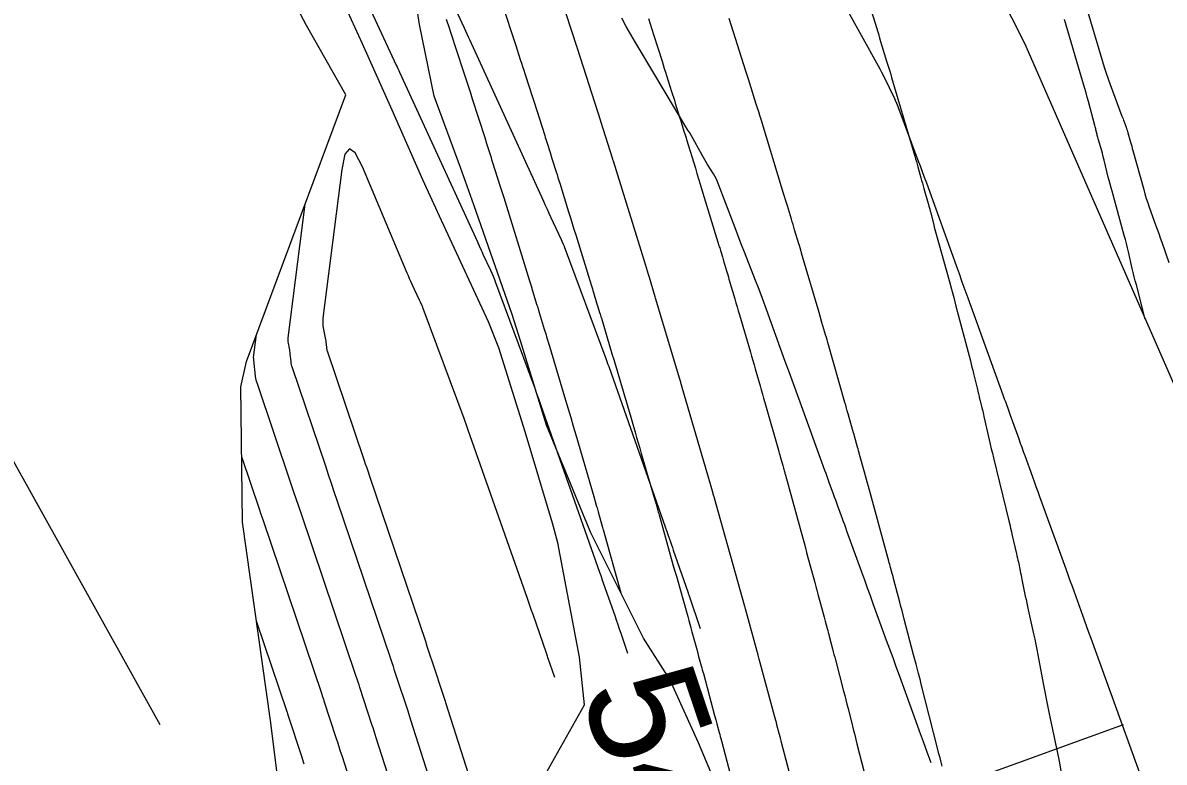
# Model space of a CAD drawing. Extents: x 954385 to 988206, y 1868364 to 1924553.
# Drawn here: x 957750 to 957809.3, y 1919767 to 1919805.4 of the extents above; entities that cross this region are included whole.
import ezdxf

# ---------------------------------------------------------------- set-up
doc = ezdxf.new("R2010")
doc.units = 0
for name, color, linetype in [('13', 7, 'Continuous'), ('16', 7, 'Continuous'), ('22', 7, 'Continuous'), ('23', 7, 'Continuous'), ('24', 7, 'Continuous'), ('26', 7, 'Continuous'), ('6', 7, 'Continuous'), ('Default', 7, 'Continuous')]:
    doc.layers.add(name, color=color, linetype=linetype)

msp = doc.modelspace()

# ---------------------------------------------------------------- linework, layer by layer
at = {"layer": '13'}
for points in [[(957791.336, 1919808.694), (957794.495, 1919802.961), (957794.581, 1919802.803), (957794.665, 1919802.644), (957794.747, 1919802.484), (957794.827, 1919802.323), (957795.144, 1919801.677), (957795.222, 1919801.515), (957795.295, 1919801.351), (957795.364, 1919801.185), (957795.43, 1919801.018), (957796.478, 1919798.235), (957796.589, 1919797.94), (957796.698, 1919797.645), (957796.806, 1919797.349), (957796.914, 1919797.053), (957798.458, 1919792.762), (957798.609, 1919792.343), (957798.76, 1919791.925), (957798.911, 1919791.506), (957799.062, 1919791.088), (957800.888, 1919786.048), (957800.924, 1919785.949), (957800.96, 1919785.849), (957800.996, 1919785.75), (957801.032, 1919785.65), (957801.175, 1919785.252), (957801.211, 1919785.153), (957801.247, 1919785.053), (957801.283, 1919784.954), (957801.319, 1919784.854), (957801.713, 1919783.765), (957801.791, 1919783.55), (957801.869, 1919783.335), (957801.946, 1919783.121), (957802.024, 1919782.906), (957802.42, 1919781.805), (957802.512, 1919781.55), (957802.604, 1919781.295), (957802.696, 1919781.04), (957802.788, 1919780.786), (957804.152, 1919777.023), (957804.26, 1919776.724), (957804.368, 1919776.425), (957804.476, 1919776.126), (957804.584, 1919775.826), (957805.015, 1919774.629), (957805.123, 1919774.33), (957805.231, 1919774.031), (957805.339, 1919773.732), (957805.448, 1919773.432), (957808.051, 1919766.251)], [(957771.54, 1919808.047), (957772.907, 1919805.089), (957772.977, 1919804.938), (957773.047, 1919804.787), (957773.116, 1919804.636), (957773.185, 1919804.485), (957777.028, 1919796.098), (957777.122, 1919795.893), (957777.216, 1919795.689), (957777.31, 1919795.485), (957777.405, 1919795.281), (957777.947, 1919794.121), (957777.99, 1919794.028), (957778.061, 1919793.875), (957778.075, 1919793.844), (957778.089, 1919793.813), (957778.101, 1919793.782), (957778.113, 1919793.75), (957780.269, 1919787.941), (957780.307, 1919787.838), (957780.344, 1919787.735), (957780.381, 1919787.632), (957780.418, 1919787.528), (957783.572, 1919778.567), (957783.623, 1919778.422), (957783.674, 1919778.276), (957783.725, 1919778.131), (957783.775, 1919777.985), (957784.525, 1919775.823), (957784.538, 1919775.786), (957784.55, 1919775.748), (957784.563, 1919775.711), (957784.576, 1919775.674), (957785.172, 1919773.934)], [(957767.746, 1919806.728), (957769.392, 1919803.167), (957769.435, 1919803.074), (957769.478, 1919802.98), (957769.521, 1919802.886), (957769.564, 1919802.792), (957773.599, 1919793.987), (957773.623, 1919793.934), (957773.647, 1919793.882), (957773.671, 1919793.829), (957773.696, 1919793.777), (957773.793, 1919793.567), (957773.842, 1919793.463), (957773.891, 1919793.358), (957774.28, 1919792.522), (957774.351, 1919792.364), (957774.42, 1919792.206), (957774.485, 1919792.046), (957774.546, 1919791.884), (957776.448, 1919786.76), (957776.564, 1919786.445), (957776.679, 1919786.129), (957776.792, 1919785.814), (957776.904, 1919785.497), (957779.949, 1919776.847), (957779.979, 1919776.759), (957780.01, 1919776.671), (957780.041, 1919776.583), (957780.071, 1919776.496), (957780.729, 1919774.6), (957780.808, 1919774.371), (957780.886, 1919774.143), (957780.965, 1919773.915), (957781.043, 1919773.686), (957781.396, 1919772.656)], [(957797.154, 1919766.967), (957796.956, 1919767.51), (957796.758, 1919768.053), (957796.561, 1919768.596), (957796.363, 1919769.14), (957795.511, 1919771.493), (957795.346, 1919771.947), (957795.181, 1919772.4), (957795.016, 1919772.854), (957794.851, 1919773.307), (957794.158, 1919775.207), (957794.009, 1919775.617), (957793.86, 1919776.027), (957793.711, 1919776.437), (957793.562, 1919776.846), (957792.787, 1919778.986), (957792.729, 1919779.146), (957792.671, 1919779.306), (957792.613, 1919779.466), (957792.555, 1919779.626), (957792.317, 1919780.279), (957792.261, 1919780.433), (957792.205, 1919780.587), (957792.149, 1919780.74), (957792.093, 1919780.894), (957791.87, 1919781.51), (957791.814, 1919781.664), (957791.758, 1919781.818), (957791.702, 1919781.972), (957791.646, 1919782.126), (957790.426, 1919785.475), (957790.216, 1919786.051), (957790.007, 1919786.627), (957789.798, 1919787.203), (957789.589, 1919787.779), (957788.608, 1919790.488), (957788.471, 1919790.862), (957788.332, 1919791.235), (957788.19, 1919791.607), (957788.046, 1919791.978), (957787.463, 1919793.46), (957787.318, 1919793.831), (957787.175, 1919794.203), (957787.032, 1919794.575), (957786.891, 1919794.947), (957786.111, 1919797.019), (957786.058, 1919797.15), (957785.998, 1919797.277), (957785.932, 1919797.401), (957785.86, 1919797.522), (957785.557, 1919797.999), (957785.482, 1919798.119), (957785.409, 1919798.24), (957785.338, 1919798.362), (957785.269, 1919798.486), (957784.889, 1919799.176), (957784.802, 1919799.331), (957784.714, 1919799.487), (957784.624, 1919799.641), (957784.533, 1919799.794), (957782.065, 1919803.91), (957781.816, 1919804.328), (957781.572, 1919804.748), (957781.331, 1919805.17), (957781.094, 1919805.595)], [(957777.62, 1919771.379), (957777.259, 1919772.432), (957777.241, 1919772.485), (957777.223, 1919772.538), (957777.204, 1919772.592), (957777.186, 1919772.645), (957776.492, 1919774.647), (957776.419, 1919774.857), (957776.346, 1919775.066), (957776.273, 1919775.275), (957776.199, 1919775.484), (957773.123, 1919784.226), (957773.07, 1919784.376), (957773.016, 1919784.525), (957772.962, 1919784.674), (957772.907, 1919784.822), (957770.79, 1919790.528), (957770.776, 1919790.566), (957770.761, 1919790.603), (957770.745, 1919790.639), (957770.728, 1919790.676), (957770.644, 1919790.858), (957770.61, 1919790.93), (957770.594, 1919790.966), (957770.216, 1919791.779), (957770.148, 1919791.927), (957770.081, 1919792.075), (957770.016, 1919792.225), (957769.952, 1919792.374), (957767.636, 1919797.891), (957767.263, 1919798.609), (957766.959, 1919798.824), (957766.724, 1919798.536), (957766.558, 1919797.744), (957765.583, 1919790.04), (957765.571, 1919789.911), (957765.57, 1919789.781), (957765.579, 1919789.652), (957765.597, 1919789.523), (957765.725, 1919788.832), (957765.732, 1919788.791), (957765.738, 1919788.75), (957765.744, 1919788.709), (957765.749, 1919788.667), (957765.766, 1919788.501), (957765.772, 1919788.46), (957765.78, 1919788.419), (957765.79, 1919788.379), (957765.802, 1919788.339), (957767.711, 1919782.692), (957767.783, 1919782.478), (957767.856, 1919782.264), (957767.928, 1919782.05), (957768, 1919781.835), (957770.899, 1919773.265), (957770.985, 1919773.01), (957771.07, 1919772.755), (957771.155, 1919772.5), (957771.239, 1919772.244), (957771.869, 1919770.322), (957771.887, 1919770.265), (957771.906, 1919770.209), (957771.924, 1919770.152), (957771.942, 1919770.096), (957774.052, 1919763.49)], [(957772.122, 1919762.993), (957770.147, 1919769.176), (957770.111, 1919769.291), (957770.073, 1919769.406), (957770.036, 1919769.521), (957769.999, 1919769.636), (957769.373, 1919771.546), (957769.306, 1919771.749), (957769.239, 1919771.952), (957769.171, 1919772.155), (957769.102, 1919772.358), (957766.323, 1919780.577), (957766.173, 1919781.019), (957766.024, 1919781.461), (957765.874, 1919781.904), (957765.725, 1919782.346), (957763.999, 1919787.45), (957763.974, 1919787.533), (957763.953, 1919787.618), (957763.936, 1919787.704), (957763.925, 1919787.79), (957763.885, 1919788.171), (957763.876, 1919788.242), (957763.867, 1919788.313), (957763.856, 1919788.384), (957763.844, 1919788.454), (957763.792, 1919788.736), (957763.781, 1919788.806), (957763.777, 1919788.877), (957763.777, 1919788.948), (957763.784, 1919789.019), (957764.66, 1919795.946)], [(957770.193, 1919762.496), (957768.353, 1919768.256), (957768.297, 1919768.43), (957768.241, 1919768.604), (957768.185, 1919768.777), (957768.128, 1919768.95), (957767.503, 1919770.86), (957767.455, 1919771.005), (957767.407, 1919771.15), (957767.359, 1919771.295), (957767.31, 1919771.439), (957764.464, 1919779.853), (957764.328, 1919780.256), (957764.192, 1919780.659), (957764.055, 1919781.062), (957763.919, 1919781.465), (957762.178, 1919786.616), (957762.147, 1919786.715), (957762.122, 1919786.816), (957762.103, 1919786.918), (957762.089, 1919787.021), (957762.002, 1919787.852), (957762, 1919787.864), (957761.999, 1919787.877), (957761.997, 1919787.889), (957761.995, 1919787.901), (957761.986, 1919787.949), (957761.984, 1919787.961), (957761.983, 1919787.973), (957761.983, 1919787.985), (957761.984, 1919787.997), (957762.135, 1919789.184)], [(957761.366, 1919782.797), (957762.267, 1919780.132), (957762.36, 1919779.856), (957762.453, 1919779.581), (957765.517, 1919770.52), (957765.546, 1919770.434), (957765.575, 1919770.347), (957765.604, 1919770.261), (957765.632, 1919770.175), (957766.258, 1919768.265), (957766.334, 1919768.033), (957766.409, 1919767.801), (957766.484, 1919767.569), (957766.558, 1919767.337), (957768.376, 1919761.648)], [(957764.615, 1919766.884), (957764.578, 1919766.999), (957764.541, 1919767.113), (957764.503, 1919767.227), (957763.762, 1919769.489), (957763.753, 1919769.517), (957763.744, 1919769.545), (957763.734, 1919769.573), (957763.725, 1919769.601), (957762.135, 1919774.301)]]:
    msp.add_lwpolyline(points, dxfattribs=at)
at = {"layer": '16'}
for points in [[(957793.383, 1919808.098), (957794.34, 1919805.059), (957794.353, 1919805.018), (957794.365, 1919804.977), (957794.378, 1919804.935), (957794.39, 1919804.894), (957794.437, 1919804.728), (957794.449, 1919804.686), (957794.462, 1919804.645), (957794.474, 1919804.604), (957794.486, 1919804.562), (957794.851, 1919803.374), (957794.915, 1919803.162), (957794.98, 1919802.95), (957795.043, 1919802.738), (957795.106, 1919802.526), (957796.313, 1919798.444), (957796.355, 1919798.304), (957796.395, 1919798.163), (957796.435, 1919798.023), (957796.474, 1919797.882), (957796.628, 1919797.319), (957796.667, 1919797.179), (957796.706, 1919797.038), (957796.746, 1919796.897), (957796.786, 1919796.757), (957797.007, 1919795.981), (957797.017, 1919795.945), (957797.027, 1919795.909), (957797.037, 1919795.872), (957797.047, 1919795.836), (957797.085, 1919795.69), (957797.095, 1919795.654), (957797.105, 1919795.617), (957797.114, 1919795.581), (957797.123, 1919795.544), (957797.293, 1919794.882), (957797.325, 1919794.76), (957797.357, 1919794.637), (957797.39, 1919794.515), (957797.423, 1919794.393), (957798.09, 1919791.982), (957798.211, 1919791.539), (957798.332, 1919791.096), (957798.45, 1919790.653), (957798.568, 1919790.209), (957799.198, 1919787.816), (957799.241, 1919787.653), (957799.282, 1919787.491), (957799.323, 1919787.328), (957799.363, 1919787.165), (957799.581, 1919786.262), (957799.59, 1919786.225), (957799.599, 1919786.188), (957799.608, 1919786.15), (957799.617, 1919786.113), (957799.652, 1919785.962), (957799.66, 1919785.925), (957799.67, 1919785.888), (957799.679, 1919785.85), (957799.688, 1919785.813), (957799.814, 1919785.318), (957799.838, 1919785.223), (957799.861, 1919785.128), (957799.883, 1919785.032), (957799.905, 1919784.937), (957800.178, 1919783.72), (957800.231, 1919783.486), (957800.285, 1919783.252), (957800.34, 1919783.018), (957800.396, 1919782.784), (957801.192, 1919779.517), (957801.239, 1919779.324), (957801.285, 1919779.131), (957801.33, 1919778.938), (957801.375, 1919778.746), (957801.592, 1919777.811), (957801.618, 1919777.699), (957801.643, 1919777.587), (957801.667, 1919777.475), (957801.691, 1919777.363), (957801.786, 1919776.913), (957801.809, 1919776.801), (957801.833, 1919776.689), (957801.856, 1919776.576), (957801.878, 1919776.464), (957802.051, 1919775.611), (957802.088, 1919775.431), (957802.125, 1919775.251), (957802.164, 1919775.072), (957802.203, 1919774.893), (957802.481, 1919773.644), (957802.539, 1919773.376), (957802.596, 1919773.107), (957802.65, 1919772.838), (957802.702, 1919772.569), (957802.998, 1919770.991), (957803.065, 1919770.639), (957803.134, 1919770.286), (957803.205, 1919769.934), (957803.277, 1919769.583), (957803.787, 1919767.13), (957803.79, 1919767.114), (957803.795, 1919767.091), (957803.801, 1919767.054), (957803.802, 1919767.049), (957804.285, 1919764.2)], [(957790.614, 1919763.367), (957789.394, 1919768.019), (957789.334, 1919768.248), (957789.274, 1919768.477), (957789.153, 1919768.935), (957789.123, 1919769.049), (957789.093, 1919769.163), (957789.062, 1919769.278), (957789.032, 1919769.392), (957788.291, 1919772.139), (957788.237, 1919772.339), (957788.183, 1919772.539), (957788.169, 1919772.589), (957788.156, 1919772.639), (957788.142, 1919772.689), (957788.128, 1919772.738), (957787.573, 1919774.762), (957787.52, 1919774.956), (957787.512, 1919774.984), (957787.504, 1919775.012), (957787.497, 1919775.04), (957787.489, 1919775.067), (957785.994, 1919780.383), (957785.942, 1919780.569), (957785.89, 1919780.754), (957785.877, 1919780.8), (957785.864, 1919780.847), (957785.851, 1919780.893), (957785.838, 1919780.939), (957785.579, 1919781.84), (957785.566, 1919781.886), (957785.564, 1919781.892), (957784.239, 1919786.438), (957784.184, 1919786.628), (957784.173, 1919786.667), (957784.161, 1919786.706), (957784.115, 1919786.862), (957782.855, 1919791.074), (957782.838, 1919791.13), (957782.533, 1919792.135), (957782.482, 1919792.304), (957782.43, 1919792.473), (957782.378, 1919792.642), (957782.326, 1919792.811), (957780.666, 1919798.171), (957780.64, 1919798.253), (957780.63, 1919798.284), (957780.014, 1919800.234), (957780.007, 1919800.256), (957778.798, 1919804.021), (957778.791, 1919804.044), (957778.784, 1919804.067), (957777.616, 1919807.637)], [(957787.41, 1919762.45), (957785.078, 1919767.991), (957783.594, 1919771.288), (957782.233, 1919773.436), (957779.495, 1919778.899), (957779.083, 1919779.888), (957777.196, 1919784.485), (957775.843, 1919788.854), (957775.409, 1919790.228), (957773.418, 1919795.905), (957772.717, 1919797.85), (957771.357, 1919801.557), (957770.602, 1919805.266), (957770.312, 1919807.089)], [(957774.833, 1919806.493), (957775.35, 1919804.914), (957775.469, 1919804.549), (957775.589, 1919804.184), (957775.828, 1919803.454), (957775.887, 1919803.271), (957775.947, 1919803.089), (957776.006, 1919802.906), (957776.065, 1919802.723), (957776.304, 1919801.977), (957776.423, 1919801.606), (957776.542, 1919801.236), (957777.096, 1919799.51), (957777.127, 1919799.411), (957777.159, 1919799.313), (957777.19, 1919799.214), (957777.222, 1919799.115), (957777.378, 1919798.62), (957777.472, 1919798.323), (957777.691, 1919797.629), (957777.738, 1919797.48), (957777.785, 1919797.332), (957777.831, 1919797.183), (957777.878, 1919797.034), (957778.34, 1919795.541), (957778.432, 1919795.243), (957778.524, 1919794.944), (957778.617, 1919794.646), (957778.709, 1919794.348), (957779.511, 1919791.759), (957779.542, 1919791.659), (957779.573, 1919791.559), (957779.603, 1919791.459), (957779.634, 1919791.359), (957779.794, 1919790.83), (957779.861, 1919790.611), (957779.949, 1919790.32), (957779.971, 1919790.247), (957779.993, 1919790.174), (957780.015, 1919790.101), (957780.037, 1919790.028), (957780.607, 1919788.121), (957780.678, 1919787.886), (957780.748, 1919787.651), (957780.818, 1919787.416), (957780.888, 1919787.181), (957781.169, 1919786.242), (957781.239, 1919786.006), (957781.309, 1919785.771), (957781.378, 1919785.536), (957781.447, 1919785.301), (957781.791, 1919784.118), (957781.871, 1919783.843), (957781.952, 1919783.567), (957782.032, 1919783.292), (957782.112, 1919783.016), (957782.665, 1919781.121), (957782.683, 1919781.06), (957782.7, 1919780.998), (957782.718, 1919780.937), (957782.736, 1919780.876), (957782.841, 1919780.508), (957782.876, 1919780.385), (957782.957, 1919780.104), (957782.976, 1919780.037), (957782.995, 1919779.969), (957783.014, 1919779.902), (957783.033, 1919779.834), (957783.757, 1919777.258), (957783.844, 1919776.948), (957783.932, 1919776.637), (957784.019, 1919776.327), (957784.106, 1919776.016), (957784.52, 1919774.545), (957784.575, 1919774.349), (957784.63, 1919774.153), (957784.684, 1919773.956), (957784.738, 1919773.76), (957785.007, 1919772.78), (957785.088, 1919772.482), (957785.225, 1919771.985), (957785.252, 1919771.886), (957785.279, 1919771.787), (957785.306, 1919771.687), (957785.333, 1919771.588), (957785.92, 1919769.41), (957785.979, 1919769.192), (957786.038, 1919768.975), (957786.155, 1919768.54), (957786.184, 1919768.431), (957786.213, 1919768.323), (957786.242, 1919768.214), (957786.271, 1919768.105), (957787.57, 1919763.151)], [(957805.245, 1919806.074), (957806.051, 1919803.35), (957806.144, 1919803.047), (957806.242, 1919802.746), (957806.345, 1919802.447), (957806.454, 1919802.149), (957807.07, 1919800.513), (957807.097, 1919800.441), (957807.124, 1919800.369), (957807.151, 1919800.297), (957807.177, 1919800.225), (957807.283, 1919799.935), (957807.309, 1919799.863), (957807.334, 1919799.79), (957807.357, 1919799.716), (957807.378, 1919799.642), (957807.516, 1919799.159), (957807.546, 1919799.053), (957807.576, 1919798.948), (957807.605, 1919798.843), (957807.635, 1919798.737), (957808.196, 1919796.709), (957808.263, 1919796.477), (957808.333, 1919796.246), (957808.409, 1919796.017), (957808.488, 1919795.789), (957808.814, 1919794.88), (957808.895, 1919794.653), (957808.975, 1919794.425), (957809.055, 1919794.197), (957809.134, 1919793.969), (957809.496, 1919792.923)], [(957771.987, 1919805.546), (957772.153, 1919805.037), (957772.209, 1919804.868), (957772.864, 1919802.863), (957772.983, 1919802.501), (957773.1, 1919802.138), (957773.218, 1919801.776), (957773.334, 1919801.413), (957773.98, 1919799.403), (957774.079, 1919799.094), (957774.244, 1919798.58), (957774.276, 1919798.477), (957774.309, 1919798.374), (957774.342, 1919798.272), (957774.375, 1919798.169), (957774.787, 1919796.864), (957774.836, 1919796.709), (957774.901, 1919796.503), (957774.917, 1919796.452), (957774.934, 1919796.4), (957774.95, 1919796.348), (957774.966, 1919796.297), (957776.304, 1919791.973), (957776.386, 1919791.708), (957776.469, 1919791.442), (957776.696, 1919790.708), (957776.706, 1919790.677), (957776.715, 1919790.645), (957776.725, 1919790.614), (957776.734, 1919790.583), (957776.811, 1919790.331), (957777.075, 1919789.461), (957777.105, 1919789.363), (957777.134, 1919789.265), (957777.164, 1919789.167), (957777.193, 1919789.069), (957777.34, 1919788.578), (957777.428, 1919788.283), (957778.177, 1919785.777), (957778.311, 1919785.326), (957778.445, 1919784.875), (957778.577, 1919784.424), (957778.709, 1919783.973), (957779.639, 1919780.783), (957779.716, 1919780.517), (957779.794, 1919780.251), (957779.813, 1919780.184), (957779.832, 1919780.118), (957779.852, 1919780.051), (957779.871, 1919779.984), (957780.102, 1919779.177), (957780.123, 1919779.104), (957780.133, 1919779.067), (957781.055, 1919775.786)], [(957782.484, 1919805.572), (957782.571, 1919805.3), (957782.658, 1919805.028), (957782.745, 1919804.755), (957783.187, 1919803.363), (957783.246, 1919803.176), (957783.306, 1919802.989), (957783.365, 1919802.802), (957783.425, 1919802.615), (957783.685, 1919801.797), (957783.733, 1919801.645), (957783.781, 1919801.492), (957783.829, 1919801.34), (957783.876, 1919801.187), (957784.101, 1919800.467), (957784.162, 1919800.273), (957784.223, 1919800.078), (957784.344, 1919799.689), (957784.375, 1919799.592), (957784.405, 1919799.495), (957784.435, 1919799.397), (957784.465, 1919799.3), (957784.918, 1919797.817), (957785.003, 1919797.537), (957785.088, 1919797.257), (957785.174, 1919796.977), (957785.259, 1919796.698), (957786.142, 1919793.804), (957786.162, 1919793.738), (957786.182, 1919793.673), (957786.202, 1919793.607), (957786.222, 1919793.541), (957786.32, 1919793.212), (957786.379, 1919793.014), (957786.535, 1919792.493), (957786.567, 1919792.385), (957786.6, 1919792.276), (957786.632, 1919792.167), (957786.664, 1919792.058), (957786.964, 1919791.036), (957787.025, 1919790.83), (957787.085, 1919790.623), (957787.146, 1919790.417), (957787.207, 1919790.21), (957787.776, 1919788.269), (957787.84, 1919788.052), (957787.903, 1919787.834), (957787.966, 1919787.616), (957788.029, 1919787.398), (957788.278, 1919786.526), (957788.34, 1919786.308), (957788.402, 1919786.09), (957788.464, 1919785.872), (957788.527, 1919785.654), (957789.231, 1919783.186), (957789.255, 1919783.102), (957789.278, 1919783.018), (957789.302, 1919782.934), (957789.326, 1919782.85), (957789.454, 1919782.393), (957789.492, 1919782.255), (957789.544, 1919782.072), (957789.557, 1919782.026), (957789.569, 1919781.98), (957789.582, 1919781.934), (957789.595, 1919781.888), (957790.491, 1919778.618), (957790.56, 1919778.367), (957790.629, 1919778.116), (957790.697, 1919777.866), (957790.766, 1919777.615), (957791.07, 1919776.509), (957791.124, 1919776.309), (957791.178, 1919776.11), (957791.232, 1919775.911), (957791.286, 1919775.711), (957791.552, 1919774.713), (957791.605, 1919774.515), (957791.658, 1919774.317), (957791.764, 1919773.921), (957791.79, 1919773.822), (957791.816, 1919773.723), (957791.842, 1919773.624), (957791.868, 1919773.524), (957792.041, 1919772.868), (957792.078, 1919772.726), (957792.115, 1919772.583), (957792.152, 1919772.441), (957792.19, 1919772.298), (957792.613, 1919770.681), (957792.672, 1919770.454), (957792.731, 1919770.226), (957792.79, 1919769.998), (957792.848, 1919769.77), (957793.08, 1919768.859), (957793.138, 1919768.631), (957793.195, 1919768.403), (957793.253, 1919768.175), (957793.311, 1919767.947), (957794.212, 1919764.396)], [(957797.731, 1919766.786), (957797.676, 1919767.002), (957797.621, 1919767.218), (957797.566, 1919767.434), (957797.511, 1919767.65), (957796.634, 1919771.103), (957796.603, 1919771.225), (957796.571, 1919771.347), (957796.54, 1919771.47), (957796.508, 1919771.592), (957796.38, 1919772.081), (957796.348, 1919772.203), (957796.316, 1919772.326), (957796.284, 1919772.448), (957796.252, 1919772.57), (957795.767, 1919774.418), (957795.71, 1919774.638), (957795.651, 1919774.858), (957795.593, 1919775.078), (957795.534, 1919775.299), (957795.224, 1919776.459), (957795.182, 1919776.619), (957795.139, 1919776.778), (957795.054, 1919777.097), (957795.033, 1919777.176), (957795.011, 1919777.256), (957794.99, 1919777.335), (957794.968, 1919777.415), (957793.904, 1919781.292), (957793.853, 1919781.478), (957793.802, 1919781.664), (957793.751, 1919781.849), (957793.7, 1919782.035), (957793.449, 1919782.953), (957793.422, 1919783.051), (957793.394, 1919783.15), (957793.367, 1919783.248), (957793.34, 1919783.346), (957793.183, 1919783.904), (957793.156, 1919784), (957793.12, 1919784.128), (957793.111, 1919784.16), (957793.102, 1919784.193), (957793.093, 1919784.225), (957793.084, 1919784.257), (957792.851, 1919785.073), (957792.809, 1919785.22), (957792.767, 1919785.367), (957792.725, 1919785.513), (957792.684, 1919785.66), (957791.796, 1919788.769), (957791.759, 1919788.899), (957791.721, 1919789.028), (957791.684, 1919789.158), (957791.646, 1919789.287), (957791.494, 1919789.805), (957791.418, 1919790.064), (957791.342, 1919790.323), (957790.435, 1919793.409), (957790.423, 1919793.449), (957790.412, 1919793.488), (957790.4, 1919793.528), (957790.388, 1919793.567), (957790.318, 1919793.803), (957790.294, 1919793.882), (957790.074, 1919794.619), (957790.033, 1919794.755), (957789.992, 1919794.891), (957789.951, 1919795.027), (957789.91, 1919795.163), (957789.698, 1919795.857), (957789.649, 1919796.018), (957789.599, 1919796.179), (957789.55, 1919796.34), (957789.501, 1919796.501), (957788.328, 1919800.341), (957788.268, 1919800.539), (957788.207, 1919800.737), (957788.145, 1919800.935), (957788.084, 1919801.133), (957787.745, 1919802.216), (957787.679, 1919802.427), (957787.614, 1919802.638), (957787.597, 1919802.69), (957787.581, 1919802.743), (957787.564, 1919802.796), (957787.547, 1919802.848), (957786.678, 1919805.584)]]:
    msp.add_lwpolyline(points, dxfattribs=at)
at = {"layer": '22'}
msp.add_lwpolyline([(957763.209, 1919766.399), (957762.861, 1919769.158), (957761.41, 1919779.44), (957761.318, 1919786.466), (957761.612, 1919787.786), (957766.776, 1919801.611)], dxfattribs=at)
at = {"layer": '23'}
msp.add_lwpolyline([(957766.776, 1919801.611), (957764.732, 1919805.223), (957761.992, 1919810.398), (957757.305, 1919819.233), (957756.448, 1919820.838), (957753.165, 1919826.701), (957750.238, 1919831.827), (957748.336, 1919835.458), (957743.409, 1919844.145), (957743.789, 1919843.564), (957738.191, 1919851.871), (957732.577, 1919860.169), (957730.247, 1919863.759), (957727.121, 1919868.56), (957719.826, 1919875.863), (957714.297, 1919882.545), (957713.621, 1919883.472), (957707.439, 1919891.422), (957706.283, 1919892.991)], dxfattribs=at)
at = {"layer": '24'}
for points in [[(957763.209, 1919766.399), (957762.861, 1919769.158), (957761.41, 1919779.44), (957761.318, 1919786.466), (957761.612, 1919787.786), (957766.776, 1919801.611), (957764.732, 1919805.223), (957761.992, 1919810.398), (957757.305, 1919819.233), (957756.448, 1919820.838), (957753.165, 1919826.701), (957750.238, 1919831.827), (957748.336, 1919835.458), (957743.466, 1919844.044), (957738.191, 1919851.871), (957732.577, 1919860.169), (957730.247, 1919863.759), (957727.121, 1919868.56), (957719.826, 1919875.863), (957714.297, 1919882.545), (957713.621, 1919883.472), (957707.439, 1919891.422), (957706.283, 1919892.991), (957740.584, 1919913.637)], [(957747.481, 1919902.179), (957772.218, 1919860.37), (957786.04, 1919835.827), (957802.011, 1919804.293), (957817.372, 1919769.232), (957831.573, 1919731.267)], [(957776.673, 1919765.536), (957779.162, 1919769.975), (957778.899, 1919772.439), (957777.784, 1919778.375), (957777.496, 1919779.4), (957776.083, 1919784.137), (957774.708, 1919788.493), (957774.176, 1919789.834), (957771.639, 1919795.323), (957770.777, 1919797.212), (957769.178, 1919800.829), (957767.641, 1919804.263), (957767.64, 1919804.264), (957766.873, 1919805.918)]]:
    msp.add_lwpolyline(points, dxfattribs=at)
at = {"layer": '26'}
for points in [[(957757.131, 1919768.928), (957744.358, 1919791.848), (957749.508, 1919788.77), (957744.358, 1919791.848), (957744.267, 1919785.849)], [(957807.131, 1919768.928), (957783.602, 1919760.398), (957787.464, 1919764.989), (957783.602, 1919760.398), (957789.509, 1919759.349)]]:
    msp.add_lwpolyline(points, dxfattribs=at)
at = {"layer": '6'}
msp.add_lwpolyline([(957808.282, 1919789.979), (957807.815, 1919791.757), (957807.76, 1919791.97), (957807.706, 1919792.184), (957807.654, 1919792.399), (957807.604, 1919792.613), (957807.405, 1919793.473), (957807.354, 1919793.688), (957807.301, 1919793.902), (957807.246, 1919794.115), (957807.188, 1919794.328), (957806.554, 1919796.613), (957806.503, 1919796.798), (957806.454, 1919796.983), (957806.406, 1919797.169), (957806.36, 1919797.355), (957806.146, 1919798.225), (957806.115, 1919798.349), (957806.083, 1919798.473), (957806.05, 1919798.596), (957806.015, 1919798.719), (957805.835, 1919799.344), (957805.819, 1919799.4), (957805.804, 1919799.457), (957805.789, 1919799.513), (957805.775, 1919799.57), (957805.719, 1919799.797), (957805.704, 1919799.854), (957805.69, 1919799.911), (957805.675, 1919799.967), (957805.661, 1919800.024), (957805.33, 1919801.275), (957805.269, 1919801.503), (957805.207, 1919801.729), (957805.143, 1919801.956), (957805.077, 1919802.181), (957804.089, 1919805.529)], dxfattribs=at)
at = {"layer": 'Default'}
msp.add_arc((956871.597, 1919501.221), 996.448, 12.648055, 34.075074, dxfattribs=at)

# ---------------------------------------------------------------- texts
at = {"layer": '13'}
msp.add_text('545', height=6, rotation=288.68483, dxfattribs=at).set_placement((957778.897, 1919770.68))

doc.saveas('drawing.dxf')
